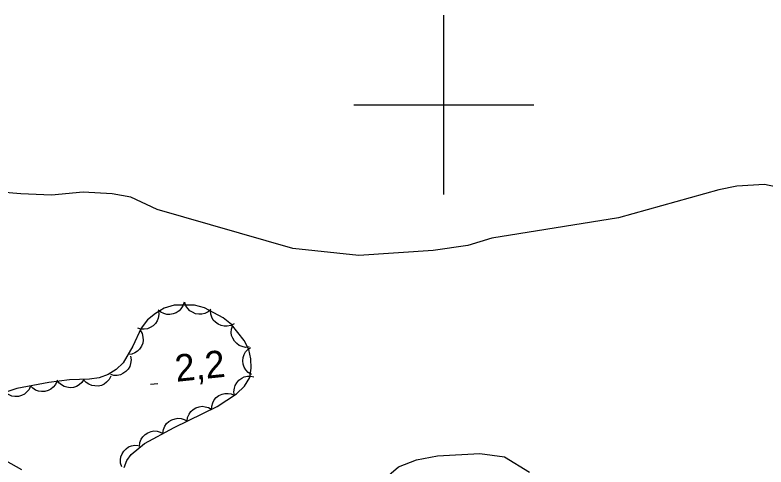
# Model space of a CAD drawing. Extents: x 336540 to 340074, y 5572036 to 5573747.
# Drawn here: x 338152.3 to 338235.8, y 5572359.7 to 5572410 of the extents above; entities that cross this region are included whole.
import ezdxf

# ---------------------------------------------------------------- set-up
doc = ezdxf.new("R2010")
doc.units = 0
for name, color, linetype in [('Niveau 2', 7, 'Continuous'), ('Niveau 3', 7, 'Continuous'), ('Niveau 44', 7, 'Continuous'), ('Niveau 61', 7, 'Continuous')]:
    doc.layers.add(name, color=color, linetype=linetype)

msp = doc.modelspace()

# ---------------------------------------------------------------- linework, layer by layer
at = {"layer": 'Niveau 2'}
for points in [[(338250.56, 5572387.98), (338235.66, 5572391.12), (338232.61, 5572390.95), (338230.61, 5572390.52), (338219.45, 5572387.41), (338205.33, 5572385.16), (338202.68, 5572384.34), (338198.82, 5572383.8), (338190.55, 5572383.21), (338183.23, 5572384.02), (338168.12, 5572388.33), (338165.18, 5572389.71), (338163.11, 5572390.09), (338159.9, 5572390.28), (338156.36, 5572389.94), (338152.97, 5572390.08), (338145.49, 5572390.73)], [(338148.84, 5572361.74), (338153.02, 5572359.4)], [(338193.34, 5572358.27), (338194.98, 5572359.69), (338196.96, 5572360.48), (338199.31, 5572360.94), (338204.02, 5572361.18), (338206.75, 5572360.82), (338209.55, 5572359.09)]]:
    msp.add_lwpolyline(points, dxfattribs=at)
at = {"layer": 'Niveau 3'}
msp.add_line((338167.38, 5572368.89), (338168.18, 5572368.97), dxfattribs=at)
at = {"layer": 'Niveau 44'}
for points in [[(338175.46, 5572376.29), (338173.4, 5572377.4), (338172.27, 5572377.7), (338170.01, 5572377.69), (338168.91, 5572377.35), (338167.92, 5572376.78), (338167.06, 5572376.05), (338166.36, 5572375.15), (338165.4, 5572373.15), (338164.35, 5572371.26), (338163.57, 5572370.53), (338162.68, 5572369.96), (338161.66, 5572369.61), (338160.58, 5572369.45), (338158.37, 5572369.39), (338156.08, 5572369.09), (338152.51, 5572368.42), (338150.2, 5572367.69)], [(338171.12, 5572378.03), (338170.99, 5572377.63), (338170.77, 5572377.29), (338170.55, 5572377.05), (338170.25, 5572376.86), (338169.91, 5572376.72), (338169.53, 5572376.67), (338169.2, 5572376.66), (338168.86, 5572376.76), (338168.53, 5572376.92), (338168.25, 5572377.15)], [(338174.1, 5572377.21), (338173.79, 5572376.94), (338173.42, 5572376.77), (338173.1, 5572376.68), (338172.75, 5572376.68), (338172.39, 5572376.74), (338172.04, 5572376.9), (338171.76, 5572377.07), (338171.52, 5572377.33), (338171.32, 5572377.64), (338171.2, 5572377.98)], [(338168.26, 5572377.07), (338168.31, 5572376.66), (338168.23, 5572376.26), (338168.13, 5572375.94), (338167.93, 5572375.65), (338167.67, 5572375.39), (338167.34, 5572375.2), (338167.04, 5572375.06), (338166.69, 5572375.02), (338166.32, 5572375.03), (338165.98, 5572375.13)], [(338176.68, 5572375.63), (338176.31, 5572375.44), (338175.91, 5572375.36), (338175.58, 5572375.34), (338175.24, 5572375.43), (338174.9, 5572375.57), (338174.6, 5572375.81), (338174.36, 5572376.04), (338174.2, 5572376.35), (338174.08, 5572376.7), (338174.04, 5572377.05)], [(338164.46, 5572359.63), (338164.73, 5572360.4), (338165.24, 5572361.07), (338166.73, 5572362.29), (338170.02, 5572364.08), (338174.79, 5572366.43), (338176.94, 5572367.82), (338177.83, 5572368.69), (338178.42, 5572369.66), (338178.58, 5572370.67), (338178.54, 5572371.71), (338178.31, 5572372.77), (338177.79, 5572373.77), (338176.39, 5572375.53), (338175.46, 5572376.29)], [(338166.24, 5572374.9), (338166.45, 5572374.54), (338166.54, 5572374.14), (338166.58, 5572373.81), (338166.51, 5572373.47), (338166.38, 5572373.12), (338166.16, 5572372.81), (338165.94, 5572372.56), (338165.64, 5572372.38), (338165.3, 5572372.25), (338164.94, 5572372.19)], [(338178.37, 5572373.04), (338177.96, 5572373), (338177.56, 5572373.09), (338177.25, 5572373.21), (338176.97, 5572373.42), (338176.71, 5572373.68), (338176.53, 5572374.02), (338176.4, 5572374.32), (338176.37, 5572374.67), (338176.4, 5572375.04), (338176.51, 5572375.38)], [(338178.61, 5572369.99), (338178.25, 5572370.21), (338177.98, 5572370.51), (338177.8, 5572370.79), (338177.7, 5572371.12), (338177.65, 5572371.49), (338177.7, 5572371.87), (338177.78, 5572372.19), (338177.96, 5572372.49), (338178.2, 5572372.77), (338178.49, 5572372.98)], [(338165.15, 5572372.01), (338165.22, 5572371.6), (338165.16, 5572371.2), (338165.07, 5572370.88), (338164.89, 5572370.58), (338164.64, 5572370.3), (338164.32, 5572370.09), (338164.03, 5572369.94), (338163.68, 5572369.88), (338163.31, 5572369.88), (338162.96, 5572369.96)], [(338156.98, 5572369.26), (338156.81, 5572368.88), (338156.55, 5572368.57), (338156.3, 5572368.34), (338155.99, 5572368.19), (338155.63, 5572368.09), (338155.25, 5572368.09), (338154.92, 5572368.12), (338154.6, 5572368.25), (338154.28, 5572368.45), (338154.03, 5572368.71)], [(338159.98, 5572369.43), (338159.75, 5572369.08), (338159.44, 5572368.82), (338159.16, 5572368.64), (338158.83, 5572368.54), (338158.46, 5572368.5), (338158.08, 5572368.55), (338157.76, 5572368.63), (338157.47, 5572368.82), (338157.19, 5572369.06), (338156.98, 5572369.35)], [(338162.95, 5572369.8), (338162.77, 5572369.42), (338162.49, 5572369.12), (338162.24, 5572368.91), (338161.92, 5572368.77), (338161.56, 5572368.69), (338161.17, 5572368.7), (338160.85, 5572368.74), (338160.53, 5572368.89), (338160.23, 5572369.1), (338159.98, 5572369.36)], [(338176.74, 5572367.62), (338176.66, 5572368.03), (338176.71, 5572368.44), (338176.79, 5572368.76), (338176.97, 5572369.06), (338177.21, 5572369.34), (338177.53, 5572369.56), (338177.81, 5572369.71), (338178.16, 5572369.78), (338178.53, 5572369.79), (338178.88, 5572369.72)], [(338154.03, 5572368.71), (338153.87, 5572368.32), (338153.6, 5572368.01), (338153.36, 5572367.79), (338153.04, 5572367.64), (338152.68, 5572367.54), (338152.3, 5572367.53), (338151.97, 5572367.56), (338151.65, 5572367.7), (338151.34, 5572367.9), (338151.08, 5572368.15)], [(338174.18, 5572366.04), (338174.19, 5572366.46), (338174.32, 5572366.84), (338174.46, 5572367.14), (338174.7, 5572367.4), (338174.99, 5572367.63), (338175.34, 5572367.78), (338175.65, 5572367.87), (338176.01, 5572367.87), (338176.37, 5572367.81), (338176.7, 5572367.67)], [(338171.45, 5572364.78), (338171.51, 5572365.2), (338171.68, 5572365.57), (338171.85, 5572365.85), (338172.12, 5572366.08), (338172.44, 5572366.27), (338172.8, 5572366.38), (338173.12, 5572366.44), (338173.47, 5572366.39), (338173.83, 5572366.29), (338174.14, 5572366.11)], [(338168.76, 5572363.46), (338168.82, 5572363.87), (338168.99, 5572364.24), (338169.16, 5572364.52), (338169.43, 5572364.75), (338169.74, 5572364.94), (338170.11, 5572365.05), (338170.43, 5572365.11), (338170.78, 5572365.07), (338171.14, 5572364.96), (338171.45, 5572364.78)], [(338166.15, 5572361.97), (338166.19, 5572362.39), (338166.35, 5572362.77), (338166.51, 5572363.05), (338166.77, 5572363.29), (338167.07, 5572363.5), (338167.44, 5572363.62), (338167.76, 5572363.69), (338168.11, 5572363.66), (338168.47, 5572363.57), (338168.79, 5572363.41)], [(338164.19, 5572359.69), (338164.06, 5572360.09), (338164.04, 5572360.49), (338164.08, 5572360.82), (338164.21, 5572361.15), (338164.41, 5572361.46), (338164.69, 5572361.72), (338164.95, 5572361.92), (338165.28, 5572362.03), (338165.65, 5572362.1), (338166.01, 5572362.08)]]:
    msp.add_lwpolyline(points, dxfattribs=at)
at = {"layer": 'Niveau 61'}
for points in [[(338200, 5572390), (338200, 5572410)], [(338190, 5572400), (338210, 5572400)]]:
    msp.add_lwpolyline(points, dxfattribs=at)

# ---------------------------------------------------------------- texts
at = {"layer": 'Niveau 3'}
msp.add_text('2,2    ', height=3, rotation=5.88941, dxfattribs=at).set_placement((338170.25, 5572369.16))

doc.saveas('drawing.dxf')
